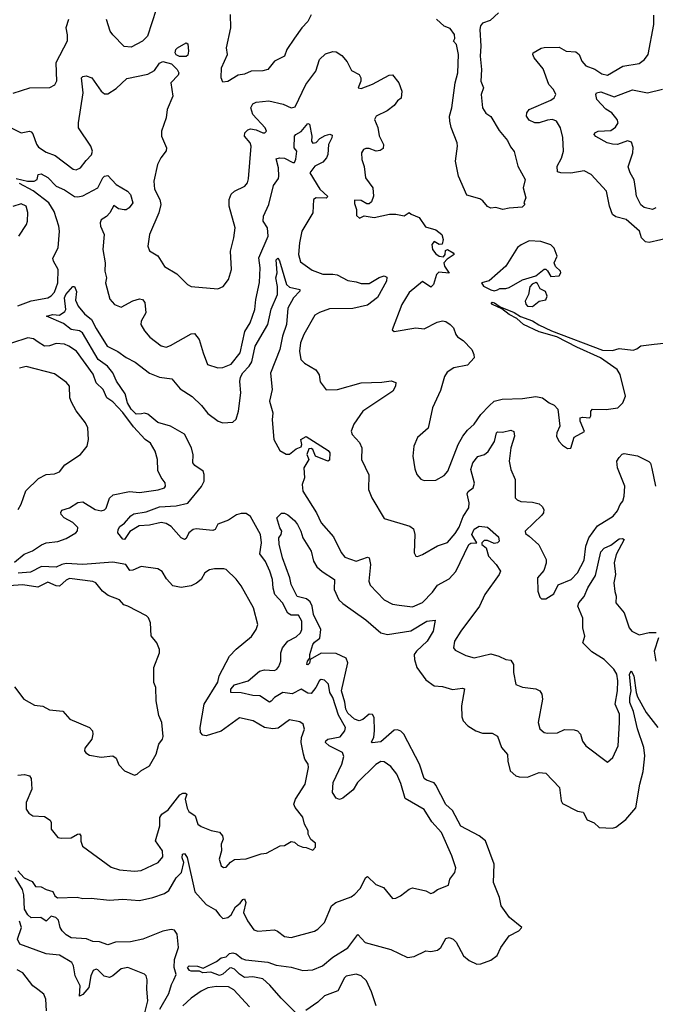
# Model space of a CAD drawing. Extents: x 2143765 to 2212931, y 878955 to 1017455.
# Tile 289 of 309: x 2170367 to 2174181, y 993774 to 999684. Entities that reach past the tile are written whole.
import ezdxf

# ---------------------------------------------------------------- set-up
doc = ezdxf.new("R2010")
doc.units = 0

msp = doc.modelspace()

# ---------------------------------------------------------------- linework, layer by layer
at = {"layer": '0CON20XD'}
for points in [[(2171185.8, 999745), (2171134.2, 999585), (2171104.4, 999555.6), (2171035, 999520), (2170994.2, 999524.2), (2170925, 999593.8), (2170910, 999615), (2170887.1, 999685)], [(2172115, 999712.5), (2172095, 999673.1), (2172060, 999635), (2172016.9, 999573.1), (2171970, 999505), (2171956.7, 999465), (2171895, 999435.8), (2171855, 999384.3), (2171825, 999376.9), (2171755.6, 999374.4), (2171715, 999358), (2171678.3, 999351.7), (2171616.4, 999313.6), (2171585, 999310), (2171576.7, 999335), (2171578, 999395), (2171614, 999475), (2171608, 999515), (2171633.8, 999635), (2171631.2, 999715)], [(2173240, 999725), (2173190.5, 999679.5), (2173145, 999663.3), (2173132.3, 999647.7), (2173128, 999625), (2173134.2, 999525), (2173130, 999465), (2173138.8, 999385), (2173133.3, 999315), (2173150, 999275), (2173136.2, 999235), (2173143.3, 999155), (2173165, 999123.8), (2173195, 999103.3), (2173245, 999020), (2173295, 998960), (2173311.3, 998921.3), (2173335, 998892.5), (2173356, 998805), (2173400, 998725), (2173388, 998675), (2173403.3, 998615), (2173392.5, 998585), (2173397.5, 998575), (2173381.7, 998558.3), (2173305, 998553.8), (2173265.9, 998544.1), (2173225, 998556), (2173195, 998553.8), (2173175, 998563.8), (2173146.7, 998596.7), (2173128.3, 998608.3), (2173050.3, 998630.3), (2173000, 998745), (2172982, 998835), (2172994.2, 998925), (2172991.4, 998945), (2172956.7, 999036.7), (2172948.8, 999075), (2172946.2, 999105), (2172960, 999155), (2172980, 999305), (2172995.8, 999365), (2173000, 999475), (2172988.8, 999535), (2172970, 999555), (2172978.3, 999571.7), (2172976, 999595), (2172950.5, 999630.5), (2172914.4, 999644.4), (2172867.3, 999687.3)], [(2174285, 998378), (2174145, 998346.9), (2174121.7, 998351.7), (2174099.2, 998375), (2174086.7, 998415), (2174005.8, 998485), (2173945, 998500.6), (2173925, 998514.3), (2173905.5, 998565), (2173888.1, 998655), (2173795.4, 998755.4), (2173755, 998777.5), (2173675, 998763.8), (2173614.5, 998764.5), (2173595, 998771.2), (2173591.5, 998805), (2173617.4, 998852.6), (2173630.4, 998895), (2173627.2, 998977.2), (2173612.2, 999035), (2173588.2, 999075), (2173565, 999085.9), (2173535, 999081.1), (2173485, 999065.4), (2173457.5, 999065), (2173425, 999081.4), (2173407.5, 999105), (2173410.8, 999125), (2173424.4, 999145.6), (2173555, 999201.2), (2173574.4, 999215), (2173583.5, 999235), (2173570, 999265), (2173542.1, 999295), (2173508.6, 999388.6), (2173453.6, 999455), (2173445.6, 999475), (2173448, 999485), (2173496.1, 999513.9), (2173515, 999516.9), (2173605, 999518.5), (2173645.3, 999495.3), (2173705, 999491.8), (2173725, 999475.6), (2173740.8, 999435), (2173765, 999406.4), (2173817.6, 999387.6), (2173860.2, 999360.2), (2173895, 999351.5), (2173985.6, 999404.4), (2174085, 999421.8), (2174115.6, 999445), (2174137.8, 999475), (2174171.5, 999655), (2174171.8, 999711.8)], [(2170659.2, 999685), (2170644.6, 999635), (2170652.6, 999592.6), (2170652.1, 999555), (2170584.6, 999425), (2170587.5, 999315), (2170575, 999291.2), (2170545, 999276), (2170425, 999274), (2170325, 999241.9)], [(2171325, 999462.5), (2171305, 999473.8), (2171300, 999485), (2171304, 999505), (2171314, 999515), (2171365, 999546.2), (2171375, 999540), (2171380.6, 999495), (2171375, 999471.2), (2171365, 999464), (2171325, 999462.5)], [(2170315, 999035.6), (2170375, 999005.5), (2170425, 999014.3), (2170435, 999010.8), (2170445, 999000), (2170466.9, 998936.9), (2170479.2, 998919.2), (2170525, 998888.5), (2170579.3, 998869.3), (2170687.2, 998787.2), (2170705, 998783.5), (2170732, 998795), (2170765, 998839.2), (2170797.8, 998872.2), (2170804.6, 998895), (2170794.6, 998925), (2170720, 999035), (2170719.5, 999065), (2170747, 999245), (2170737.1, 999335), (2170746.2, 999343.8), (2170765, 999348), (2170799.4, 999335), (2170855, 999255.6), (2170875, 999240), (2170895, 999238.6), (2170945, 999271.4), (2171009.7, 999330.3), (2171135, 999358.1), (2171175, 999380), (2171205, 999423.9), (2171225, 999432.5), (2171278.7, 999418.7), (2171311.4, 999385), (2171321.9, 999365), (2171317.9, 999352.1), (2171274, 999305), (2171285.8, 999225), (2171252, 999145), (2171245.6, 999095), (2171218.1, 999015), (2171218.6, 998985), (2171246.9, 998915), (2171245, 998897.5), (2171214, 998856), (2171194.6, 998815.4), (2171172.5, 998715), (2171175, 998667.5), (2171208.5, 998605), (2171213.1, 998575), (2171201.1, 998525), (2171145.7, 998395), (2171135.8, 998325), (2171145.9, 998295.9), (2171195, 998266.2), (2171235, 998203.3), (2171309.5, 998159.5), (2171374.5, 998094.5), (2171395, 998083.1), (2171555, 998068), (2171587.9, 998082.1), (2171620, 998125), (2171636.9, 998185), (2171631.4, 998295), (2171652.5, 998375), (2171660, 998435), (2171624.2, 998565), (2171623.7, 998605), (2171635, 998637.5), (2171655, 998655.4), (2171717.5, 998685), (2171733.1, 998705), (2171740.6, 998729.4), (2171755.5, 998925), (2171750, 998945), (2171715.4, 998985), (2171717.9, 999005), (2171735, 999023.8), (2171751, 999029), (2171785, 999023.6), (2171825, 999004.5), (2171837.9, 999005), (2171847.5, 999015), (2171840, 999035), (2171765.2, 999115), (2171754.1, 999155), (2171765, 999179.3), (2171785, 999189.6), (2171862, 999198), (2171947.3, 999177.3), (2171995, 999156), (2172019.2, 999160.8), (2172083.2, 999295), (2172144.4, 999375), (2172165, 999446), (2172201.7, 999478.3), (2172245, 999492.5), (2172265, 999491.4), (2172299.7, 999469.7), (2172332, 999432), (2172358.3, 999378.3), (2172403.8, 999355), (2172414.3, 999334.3), (2172414.3, 999315), (2172397.5, 999275), (2172415, 999271.4), (2172485, 999298.2), (2172585, 999351.1), (2172605, 999352.5), (2172641.8, 999305), (2172660.8, 999255), (2172655.9, 999214.1), (2172635, 999197.5), (2172615, 999168.8), (2172572.7, 999137.3), (2172506.7, 999105), (2172496, 999085), (2172517, 999037), (2172525, 998986.7), (2172549.4, 998935), (2172548.9, 998911.1), (2172530.9, 998899.1), (2172505.5, 998895.5), (2172465, 998910.8), (2172445, 998912), (2172430, 998905), (2172418.8, 998885), (2172419.2, 998845), (2172433.3, 998803.3), (2172442.7, 998735), (2172485.2, 998675.2), (2172491, 998625), (2172478.6, 998591.4), (2172465, 998578.4), (2172449.3, 998579.3), (2172415, 998599.5), (2172375, 998600), (2172375, 998580), (2172387.5, 998545), (2172388.3, 998508.3), (2172405, 998493.3), (2172435, 998507.5), (2172495, 998496.2), (2172586.4, 998516.4), (2172625, 998516.7), (2172675, 998507.5), (2172705, 998527.5), (2172717, 998517), (2172765, 998496.2), (2172801.7, 998441.7), (2172865, 998422.9), (2172900.8, 998395), (2172908.1, 998365), (2172902.5, 998337.5), (2172885, 998335.7), (2172855, 998352.2), (2172840, 998335), (2172844.2, 998304.2), (2172865, 998278.1), (2172885, 998264.4), (2172909.4, 998260.6), (2172920.8, 998275), (2172921.7, 998298.3), (2172934.3, 998305.7), (2172968.8, 998285), (2172973.3, 998275), (2172932.2, 998247.8), (2172912.5, 998225), (2172915.4, 998205), (2172945, 998162.5), (2172881.1, 998168.9), (2172868.6, 998155), (2172849.2, 998095), (2172835, 998078.8), (2172785, 998113.8), (2172703.3, 998046.7), (2172659.4, 997975), (2172603, 997823), (2172615, 997812.5), (2172745, 997834.5), (2172795, 997829.4), (2172871.5, 997868.5), (2172905, 997876.5), (2172925, 997872.7), (2172950.6, 997855), (2172970, 997835), (2172984.2, 997795), (2172995, 997781.2), (2173028.3, 997758.3), (2173079.2, 997705), (2173092.9, 997675), (2173094, 997655), (2173055, 997611.2), (2172972.5, 997595), (2172932, 997568), (2172916.4, 997543.6), (2172891.7, 997458.3), (2172844.2, 997355), (2172817.7, 997232.3), (2172754.2, 997175.8), (2172732, 997125), (2172726.9, 997065), (2172737.9, 996987.9), (2172750, 996955), (2172775, 996926), (2172795, 996919.2), (2172865, 996920), (2172915, 996949.2), (2172935.7, 996975), (2172998.2, 997135), (2173026.1, 997183.9), (2173055, 997221.4), (2173095, 997257.5), (2173134.4, 997315), (2173183.6, 997366.4), (2173215, 997394.5), (2173263.1, 997406.9), (2173385, 997409.6), (2173465, 997422.2), (2173505, 997414.5), (2173544.7, 997384.7), (2173575, 997371.5), (2173596.6, 997346.6), (2173608.8, 997245), (2173590, 997205), (2173587.5, 997185), (2173602.5, 997155), (2173625, 997130), (2173655, 997110), (2173675, 997112.5), (2173695, 997177.5), (2173756.7, 997213.3), (2173729.5, 997275), (2173731.2, 997295), (2173745, 997299.2), (2173787.5, 997295), (2173793.6, 997306.4), (2173793.3, 997335), (2173803.3, 997346.7), (2173885.4, 997344.6), (2173956.3, 997353.7), (2173985.7, 997384.3), (2174001.8, 997425), (2173969.4, 997555), (2173951.8, 997585), (2173853, 997655), (2173709.3, 997719.3), (2173590.2, 997780.2), (2173485, 997811.5), (2173390.8, 997855), (2173349.8, 997889.8), (2173304.1, 997915), (2173259.5, 997949.5), (2173204.7, 997975), (2173195.8, 997985), (2173201.3, 997988.7), (2173216.2, 997985), (2173250.2, 997960.2), (2173335, 997926.4), (2173372, 997902), (2173445, 997877.4), (2173482.4, 997852.4), (2173557.2, 997817.2), (2173865, 997701.2), (2173925, 997697.8), (2173965, 997711.5), (2174048.5, 997701.5), (2174071.2, 997708.8), (2174095, 997726.7), (2174173.6, 997736.4)], [(2174185, 998554.3), (2174165, 998545.6), (2174115, 998556.4), (2174095, 998572.2), (2174069.1, 998625), (2174061.4, 998671.4), (2174053.8, 998723.8), (2174030, 998765), (2174018.3, 998801.7), (2174046.2, 998885), (2174047.7, 998917.7), (2174038.8, 998948.8), (2174015, 998956.5), (2173955, 998934.7), (2173925, 998936.6), (2173891.4, 998945), (2173825, 998982.5), (2173814, 998995), (2173818.8, 999005), (2173837.5, 999015), (2173915, 999018.9), (2173941.7, 999038.3), (2173959.1, 999065), (2173952.5, 999085), (2173921.1, 999125), (2173885, 999147.5), (2173830.8, 999205), (2173823.9, 999236.1), (2173828.8, 999245), (2173855, 999250.3), (2173935, 999221.8), (2174045, 999263.5), (2174135, 999244.4), (2174225, 999266.9)], [(2170345, 998731.8), (2170414.4, 998714.4), (2170454.6, 998715.4), (2170472.5, 998725), (2170478, 998755), (2170495, 998758.2), (2170535, 998736.9), (2170585, 998685.9), (2170635, 998662.5), (2170695, 998623.3), (2170715, 998620), (2170745, 998627.7), (2170835, 998674.2), (2170865, 998734.1), (2170875.6, 998745), (2170895, 998749.1), (2170945, 998695.5), (2171014.7, 998654.7), (2171032.5, 998635), (2171045.9, 998585), (2171023.5, 998555), (2171005, 998543.2), (2170993.1, 998543.1), (2170959.9, 998549.9), (2170931.7, 998568.3), (2170907.1, 998525), (2170887, 998503), (2170856.4, 998483.6), (2170848.9, 998465), (2170851.4, 998445), (2170874, 998395), (2170866.7, 998305), (2170879.5, 998225), (2170877.9, 998175), (2170887.9, 998135), (2170882.7, 998105), (2170907.3, 998007.3), (2170935, 997975.6), (2170975, 997959.1), (2171045, 997997.3), (2171085, 998009.1), (2171103.8, 998005), (2171116.8, 997986.8), (2171123.1, 997925), (2171095.6, 997875), (2171094.5, 997854.5), (2171115, 997816), (2171148, 997778), (2171215, 997725.7), (2171245, 997719.4), (2171271.4, 997728.6), (2171395, 997799.2), (2171415, 997800), (2171442.9, 997765), (2171468.1, 997685), (2171493.8, 997615), (2171555, 997593.8), (2171585, 997596.2), (2171635, 997616), (2171688.9, 997685), (2171717.7, 997812.3), (2171750.7, 997865), (2171778.8, 997945), (2171782.9, 998005), (2171806.5, 998106.5), (2171810, 998195), (2171801.2, 998255), (2171857.9, 998385), (2171853.5, 998435), (2171828.7, 998475), (2171829.2, 998505), (2171862.2, 998575), (2171890.5, 998689.5), (2171919.3, 998730.7), (2171922.9, 998745), (2171920, 998795), (2171905, 998850), (2171925, 998855.7), (2171955, 998852.2), (2172005, 998826.4), (2172015, 998827.8), (2172023.1, 998846.9), (2172030, 998895), (2172014.2, 998915), (2172016.7, 998985), (2172023.9, 998996.1), (2172055, 999012.9), (2172095, 999061.1), (2172106.5, 999056.5), (2172119.5, 998985), (2172118.8, 998955), (2172125, 998943.3), (2172145, 998946.2), (2172168.4, 998971.6), (2172200.5, 998989.5), (2172227.7, 998997.7), (2172241.7, 998991.7), (2172240, 998975), (2172220, 998935), (2172216.8, 998875), (2172208.8, 998855), (2172185, 998829.7), (2172137.8, 998805), (2172108.9, 998765), (2172167.8, 998667.8), (2172216.8, 998623.2), (2172206.8, 998613.2), (2172145, 998615.8), (2172130.8, 998605), (2172125.4, 998525), (2172060.3, 998415), (2172045.9, 998345), (2172039.7, 998275), (2172051.2, 998231.2), (2172121.8, 998181.8), (2172185, 998156), (2172245, 998156.9)], [(2170355, 997967.7), (2170435, 997996), (2170534.8, 998015.2), (2170555, 998026.4), (2170575, 998047.8), (2170594.7, 998105.3), (2170597.6, 998185), (2170568.9, 998235), (2170566.2, 998253.8), (2170597.2, 998315), (2170605.1, 998415.1), (2170601.4, 998445), (2170573.3, 998533.3), (2170541.5, 998585), (2170447.1, 998657.1), (2170365, 998700.5)], [(2170361.5, 998385), (2170407.5, 998455), (2170414, 998475), (2170416.6, 998526.6), (2170405.5, 998565.5), (2170375, 998578.9), (2170325, 998562.3)], [(2173215, 998056.7), (2173235, 998062.5), (2173248.3, 998071.7), (2173285, 998070), (2173303.9, 998076.1), (2173385, 998123.3), (2173465, 998147.5), (2173515, 998186.7), (2173525, 998186.7), (2173535, 998177.5), (2173555, 998142.5), (2173603.6, 998146.4), (2173613.8, 998165), (2173611.2, 998175), (2173582.5, 998202.5), (2173574.1, 998224.1), (2173592.5, 998265), (2173575, 998313.3), (2173555, 998333.8), (2173495, 998353.3), (2173425, 998357.5), (2173376.4, 998333.6), (2173355, 998317.5), (2173284.4, 998205.6), (2173185, 998117.5), (2173137.5, 998105), (2173149.2, 998085), (2173195, 998061.9), (2173215, 998056.7)], [(2171914.6, 998034.6), (2171913.3, 998083.3), (2171903.1, 998135), (2171912.2, 998165), (2171906.2, 998243.8), (2171915, 998253.3), (2171925, 998236.7), (2171967.8, 998095), (2171985, 998079.4), (2172047.5, 998065), (2172048.8, 998055), (2172010.8, 998015), (2171976.3, 997953.7), (2171968.2, 997855), (2171944.8, 997785.2), (2171927.3, 997705), (2171872.7, 997562.7), (2171881.4, 997465), (2171866.5, 997395), (2171885.3, 997325.3), (2171882.7, 997282.7), (2171892.3, 997165), (2171928.2, 997098.2), (2171965, 997075.8), (2171985, 997077.4), (2172025, 997108.9), (2172055, 997120.6), (2172059.5, 997135), (2172054.3, 997165), (2172085, 997183.3), (2172218.3, 997098.3), (2172228.8, 997085), (2172225, 997040), (2172215, 997033.9), (2172142.5, 997065), (2172125.4, 997105.4), (2172115, 997110.7), (2172102.4, 997107.6), (2172089.6, 997075), (2172102.5, 997045), (2172071.2, 996995), (2172076.7, 996935), (2172062.2, 996895), (2172065.6, 996855), (2172148.1, 996725), (2172175, 996664), (2172249.7, 996579.7), (2172295.4, 996485.4), (2172318.8, 996458.8), (2172385, 996434.5), (2172455, 996458.6), (2172464.4, 996454.4), (2172472.5, 996415), (2172461.1, 996315), (2172470.6, 996290.6), (2172555, 996201.9), (2172605, 996176.7), (2172645, 996170.6), (2172725, 996159.6), (2172785, 996186.7), (2172845, 996248.2), (2172875, 996290), (2172945, 996329.1), (2172985, 996371.5), (2173062.5, 996535), (2173075, 996542.1), (2173110.5, 996545), (2173081, 996595), (2173095, 996625.3), (2173125, 996643.8), (2173175, 996638.6), (2173239.7, 996579.7), (2173244.8, 996555), (2173235, 996544.5), (2173215, 996540.3), (2173175, 996558.6), (2173155, 996559.2), (2173139.5, 996545), (2173140.7, 996535), (2173167.1, 996515), (2173181.1, 996465), (2173226.9, 996415), (2173252, 996375), (2173243.3, 996355), (2173157.3, 996235), (2173125.3, 996165), (2173013.6, 996015), (2172975.7, 995955), (2172970, 995915), (2172979.2, 995899.2), (2173045, 995868), (2173095, 995853.8), (2173195, 995878.1), (2173242.5, 995865), (2173285, 995844), (2173315, 995840), (2173329.2, 995815), (2173330.8, 995765), (2173344, 995694), (2173385, 995677.5), (2173465, 995668.6), (2173488.8, 995655), (2173500, 995635), (2173504.3, 995605), (2173477.3, 995465), (2173487.8, 995427.8), (2173515, 995406), (2173535, 995401.4), (2173594.2, 995404.2), (2173635.6, 995424.4), (2173695, 995422.5), (2173715, 995416), (2173732, 995395), (2173744.5, 995354.5), (2173763.8, 995325), (2173895, 995227.5), (2173926.2, 995255), (2173957.5, 995325), (2173965.5, 995465), (2173966.2, 995515), (2173939.8, 995575), (2173954.8, 995655.2), (2173956.8, 995715), (2173950.9, 995755), (2173932.7, 995785), (2173873.8, 995845), (2173800.9, 995890.9), (2173746.2, 995945), (2173758.8, 995985), (2173745.9, 996035), (2173747.2, 996092.8), (2173716.7, 996165), (2173722.5, 996185), (2173755, 996222.3), (2173776.4, 996273.6), (2173822.7, 996347.3), (2173855, 996490.6), (2173875, 996511.8), (2173915, 996529.4), (2173965, 996567.5), (2173985, 996571.2), (2173993.3, 996565), (2173946.1, 996475), (2173934.6, 996425), (2173942.1, 996355), (2173932.2, 996305), (2173937.7, 996252.3), (2173945.6, 996225), (2173945.2, 996185), (2173993.5, 996123.5), (2174024.3, 996034.3), (2174040.6, 996015), (2174085, 995991.1), (2174145, 996006.8), (2174185.4, 996005.4)], [(2172245, 998156.9), (2172272.8, 998152.8), (2172335, 998118.6), (2172385, 998111.4), (2172415, 998100), (2172465, 998100.4), (2172523.5, 998136.5), (2172555, 998147.1), (2172569.4, 998139.4), (2172568.5, 998115), (2172513.3, 998016.7), (2172455, 997971), (2172365, 997950.3), (2172225, 997948.9), (2172165, 997927.5), (2172138.3, 997911.7), (2172071.2, 997795), (2172052.5, 997745), (2172045.5, 997695), (2172054.4, 997645), (2172075, 997622.9), (2172143, 997583), (2172163.3, 997553.3), (2172170.3, 997510.3), (2172205, 997463.3), (2172274.2, 997464.2), (2172415, 997504.4), (2172539.2, 997509.2), (2172595.8, 997515.8), (2172625, 997507.5), (2172622.5, 997485), (2172605.4, 997455), (2172425.7, 997335), (2172372.6, 997257.4), (2172355.7, 997215), (2172362.5, 997195), (2172405.6, 997145.6), (2172420.8, 997115), (2172417.5, 997045), (2172462.3, 996952.3), (2172459.2, 996865), (2172479.2, 996815), (2172555, 996691.2), (2172707.5, 996645), (2172729.1, 996629.1), (2172738.1, 996595), (2172734, 996485), (2172743.8, 996463.8), (2172755, 996462), (2172785, 996474.2), (2172873.7, 996526.3), (2172935, 996546.9), (2172980.5, 996600.5), (2173005, 996639.2), (2173028.6, 996701.4), (2173062.2, 996755), (2173063.6, 996785), (2173051.5, 996838.5), (2173058.3, 996851.7), (2173088.9, 996875), (2173097, 996903), (2173073.6, 996983.6), (2173085.6, 997024.4), (2173117, 997063), (2173155.4, 997074.6), (2173177.4, 997092.6), (2173216.8, 997153.2), (2173227.5, 997205), (2173235, 997210), (2173265, 997207.5), (2173315, 997220.6), (2173332.2, 997212.2), (2173336.9, 997185), (2173314.7, 997115), (2173304.2, 997035), (2173315, 996984), (2173340.8, 996925), (2173341.1, 996815), (2173352, 996802), (2173375, 996793.3), (2173445, 996788.5), (2173485, 996777.8), (2173502.9, 996762.9), (2173512, 996745), (2173510, 996725), (2173500, 996710), (2173400, 996615), (2173401.2, 996601.2), (2173423.3, 996583.3), (2173482.1, 996532.1), (2173527.1, 996445), (2173526.8, 996423.2), (2173511.2, 996378.8), (2173473.8, 996335), (2173476.7, 996255), (2173487.5, 996217.5), (2173498.3, 996208.3), (2173525, 996207.5), (2173571.7, 996238.3), (2173598.3, 996291.7), (2173676.7, 996325), (2173715, 996364.2), (2173755, 996440), (2173764.8, 996525), (2173781.6, 996575), (2173834.3, 996645.7), (2173928.8, 996705), (2173953.8, 996736.2), (2173970, 996775), (2173985.4, 996795), (2173994.7, 996825), (2173999.2, 996885), (2173954.2, 996995), (2173951.2, 997035), (2173965, 997056.7), (2173982.7, 997077.3), (2173995, 997081.2), (2174075, 997065.6), (2174142, 997032), (2174151.5, 997021.5), (2174160.4, 996990.4), (2174182, 996885)], [(2173445, 997962.2), (2173485, 997994), (2173525, 998003.3), (2173532, 998025), (2173522.2, 998052.2), (2173489.3, 998069.3), (2173475, 998101.2), (2173465, 998106.2), (2173442.4, 998097.6), (2173428.5, 998081.5), (2173420, 998035), (2173400.8, 997995), (2173405, 997976), (2173415, 997964.5), (2173445, 997962.2)], [(2170355.8, 994575.8), (2170394.1, 994534.1), (2170441.5, 994511.5), (2170460.8, 994480.8), (2170495, 994480), (2170525, 994463.3), (2170565, 994452.5), (2170576.7, 994425), (2170593.9, 994413.9), (2170712.4, 994417.6), (2170745, 994408.9), (2170795, 994411.9), (2170905, 994398.7), (2170985, 994404.6), (2171085, 994397.1), (2171165, 994415.8), (2171235, 994440), (2171262.3, 994457.7), (2171305, 994534.4), (2171337.2, 994565), (2171350.9, 994625), (2171342.7, 994652.7), (2171344.7, 994675.3), (2171355, 994680), (2171372.3, 994655), (2171418.7, 994448.7), (2171485, 994373.3), (2171541.2, 994341.2), (2171566.9, 994306.9), (2171585, 994290), (2171615.8, 994295), (2171635, 994310.8), (2171660.9, 994359.1), (2171689, 994381), (2171705, 994404.5), (2171715, 994407.8), (2171723.9, 994385), (2171710, 994325), (2171733.3, 994275), (2171771.8, 994221.8), (2171795, 994214.4), (2171895, 994221.4), (2171914.4, 994214.4), (2171955, 994180.8), (2171995, 994175.7), (2172135, 994212.5), (2172155.4, 994224.6), (2172195.7, 994265), (2172238.8, 994365), (2172264.6, 994385.4), (2172355, 994418.8), (2172378.6, 994435), (2172410.6, 994469.4), (2172445, 994536.2), (2172455, 994542), (2172505, 994494.4), (2172550, 994475), (2172605, 994410), (2172625, 994411.2), (2172652.5, 994425), (2172703.8, 994465), (2172725, 994474), (2172805, 994455.7), (2172835, 994440), (2172850, 994445), (2172875, 994462.9), (2172940.9, 994489.1), (2172948.9, 994525), (2172977.5, 994565), (2172984.1, 994594.1), (2172960.8, 994665), (2172898.9, 994805), (2172840.2, 994870.2), (2172793.3, 994943.3), (2172679.8, 995009.8), (2172655, 995098.8), (2172630, 995155), (2172595, 995201.9), (2172555, 995229.4), (2172535, 995231.5), (2172505, 995214.5), (2172393.8, 995105), (2172368.5, 995061.5), (2172305, 995012.5), (2172285, 995002.9), (2172265, 995012), (2172244.4, 995045), (2172248.8, 995105), (2172299.6, 995215), (2172311.1, 995261.1), (2172303.1, 995285), (2172223.5, 995325), (2172202.2, 995345), (2172203.4, 995355), (2172215, 995366.3), (2172289.3, 995380.7), (2172318.9, 995415), (2172322.1, 995435), (2172280, 995510), (2172245.3, 995615), (2172228.7, 995645), (2172219.4, 995695), (2172195, 995720), (2172175, 995723.1), (2172165, 995718.6), (2172143.8, 995676.2), (2172115, 995640), (2172095, 995641.8), (2172055, 995665.3), (2172002.5, 995637.5), (2171945, 995645.2), (2171895, 995615.4), (2171876.6, 995593.4), (2171865, 995588.8), (2171806.9, 995626.9), (2171765, 995627.4), (2171695, 995644.3), (2171633.3, 995645), (2171633.5, 995665), (2171655, 995691.1), (2171738.1, 995715), (2171805, 995773.9), (2171835, 995781), (2171895, 995778.2), (2171909.2, 995785), (2171922.5, 995802.5), (2171934.4, 995835), (2171933.3, 995885), (2171944.5, 995915), (2171975.8, 995954.2), (2172025, 995980.4), (2172052.5, 996005), (2172060.6, 996025), (2172059.1, 996075), (2172039.2, 996109.2), (2171995, 996109.6), (2171975, 996121.5), (2171944.6, 996185), (2171897.1, 996235), (2171887.3, 996272.7), (2171884.1, 996325), (2171868.2, 996375), (2171842, 996432), (2171807.3, 996477.3), (2171818.4, 996545), (2171812.6, 996595), (2171752.8, 996702.8), (2171725, 996720.5), (2171695, 996720.4), (2171667.7, 996712.3), (2171620.3, 996679.7), (2171555, 996655.7), (2171540, 996625), (2171525, 996618.5), (2171425, 996628.2), (2171408, 996625), (2171381.9, 996605), (2171365, 996571.2), (2171355, 996564.4), (2171335, 996574.3), (2171275, 996642.7), (2171245, 996660), (2171215, 996667.3), (2171145, 996649.9), (2171083.3, 996646.7), (2171027.8, 996612.2), (2170995, 996564.4), (2170985, 996565.6), (2170956.2, 996605), (2170957.6, 996625), (2170966.9, 996643.1), (2170995, 996662.1), (2171033.5, 996706.5), (2171051.7, 996718.3), (2171125, 996729.8), (2171205, 996761.3), (2171305, 996765.7), (2171376.7, 996783.3), (2171458.1, 996881.9), (2171474.3, 996915), (2171474.3, 996954.3), (2171468, 996975), (2171418.4, 997008.4), (2171406, 997025), (2171407, 997073), (2171398, 997115), (2171355, 997196), (2171272.5, 997245), (2171195, 997266.9), (2171135, 997317.3), (2171115, 997322.3), (2171098.1, 997318.1), (2171065, 997317.4), (2171035, 997345.9), (2171014.3, 997385), (2170999.1, 997439.1), (2170947.8, 997515), (2170925.4, 997565), (2170894.2, 997604.2), (2170836.9, 997645), (2170742.9, 997805), (2170725, 997816.8), (2170675, 997825.4), (2170630.7, 997860.7), (2170527.5, 997905), (2170565, 997914.4), (2170605, 997911.5), (2170637.5, 997932.5), (2170643.5, 997945), (2170636.1, 998015), (2170643.5, 998035), (2170685, 998082.5), (2170695, 998082.5), (2170707.7, 998052.3), (2170701.7, 998001.7), (2170717.5, 997965), (2170755, 997919.1), (2170798.5, 997885), (2170825, 997830.8), (2170891.2, 997725), (2170955, 997693.6), (2171005, 997656.8), (2171059.6, 997629.6), (2171145, 997562.7), (2171205, 997537.9), (2171278.9, 997528.9), (2171329.1, 997469.1), (2171401.6, 997421.6), (2171458.1, 997368.1), (2171495, 997320.6), (2171558.6, 997275), (2171585, 997264), (2171645, 997267.7), (2171665, 997287.1), (2171680.7, 997335), (2171693.2, 997445), (2171687.9, 997512.1), (2171692, 997538), (2171705.7, 997564.3), (2171744.8, 997605), (2171759.7, 997630.3), (2171780.5, 997725), (2171856.8, 997855), (2171875, 997947.5), (2171914.6, 998034.6)], [(2170335, 996427.7), (2170393.3, 996476.7), (2170442.9, 996497.1), (2170497.2, 996532.8), (2170526.3, 996543.7), (2170595, 996551.6), (2170645, 996570.8), (2170703.1, 996605), (2170714.6, 996615.4), (2170715, 996636.5), (2170685, 996666.2), (2170633.1, 996695), (2170615.7, 996715), (2170612.9, 996727.1), (2170620, 996740), (2170665, 996754.4), (2170715, 996787.3), (2170745, 996789.6), (2170820.5, 996745), (2170855, 996736.6), (2170875, 996742.5), (2170885, 996753.1), (2170905, 996812), (2170928.6, 996831.4), (2171025, 996852.5), (2171085, 996846.7), (2171198.3, 996861.7), (2171236, 996875), (2171242, 996885), (2171240, 996905), (2171215.5, 996935.5), (2171195, 996977.5), (2171193.1, 997045), (2171179.2, 997095), (2171151.7, 997141.7), (2171120, 997165), (2171049.8, 997239.8), (2170985, 997326.2), (2170925, 997390.5), (2170888.8, 997415), (2170868.1, 997465), (2170825.4, 997505), (2170807, 997557), (2170706.9, 997695), (2170662.2, 997725), (2170635, 997735.8), (2170585, 997741.2), (2170545, 997726.5), (2170515, 997724.5), (2170477.9, 997747.9), (2170448.9, 997768.9), (2170415, 997775.3), (2170317.1, 997742.9)], [(2174173.6, 997736.4), (2174231.7, 997741.7)], [(2170357.5, 996745), (2170375, 996776.7), (2170403.7, 996856.3), (2170479.8, 996930.2), (2170525, 996954.4), (2170575, 996958.6), (2170605, 996971.2), (2170637.6, 997012.4), (2170731.2, 997075), (2170771.2, 997125), (2170780, 997165), (2170775.8, 997235), (2170760.8, 997265), (2170705, 997336.2), (2170678.3, 997388.3), (2170668.1, 997415), (2170666, 997485), (2170647.4, 997507.4), (2170575, 997559.2), (2170405, 997602.9), (2170365, 997593.1)], [(2172174.7, 996025), (2172130.2, 996115), (2172121.7, 996165), (2172110.8, 996190.8), (2172087.4, 996207.4), (2172032.8, 996222.8), (2171996.9, 996295), (2171988.8, 996335), (2171943.8, 996455), (2171924.4, 996535.6), (2171922.5, 996575), (2171936.7, 996595), (2171940, 996615), (2171927.5, 996635), (2171910, 996695), (2171937, 996723), (2171955, 996722), (2171975, 996712), (2172015, 996679.2), (2172034.3, 996655), (2172054.4, 996615), (2172065.4, 996575), (2172115, 996494), (2172130.9, 996435), (2172150.7, 996400.7), (2172181.9, 996371.9), (2172255.7, 996325), (2172254, 996264), (2172282.4, 996202.4), (2172305, 996179.5), (2172445, 996081.5), (2172534.3, 996005), (2172575, 995994), (2172715, 996016.7), (2172810, 996075), (2172860, 996080), (2172847.7, 996015), (2172812.9, 995955), (2172747.3, 995895), (2172733.5, 995875), (2172735.5, 995845), (2172750, 995795), (2172805, 995721.4), (2172855, 995685.6), (2172905, 995682.1), (2172965, 995663.1), (2173025, 995671.1), (2173037.1, 995667.1), (2173017.9, 995565), (2173020.8, 995500.8), (2173028.5, 995475), (2173055.3, 995445.3), (2173105, 995416.4), (2173145, 995401.5), (2173201.2, 995401.2), (2173234.4, 995384.4), (2173258.9, 995315), (2173294, 995274), (2173295.5, 995234.5), (2173310.8, 995175), (2173345, 995145.8), (2173365, 995139.2), (2173415, 995138.1), (2173485, 995166.7), (2173525, 995160.8), (2173605.7, 995075), (2173615.7, 994995), (2173625, 994980), (2173715, 994934.2), (2173747.3, 994927.3), (2173772, 994882), (2173815, 994864), (2173845, 994836), (2173925, 994832), (2173945, 994838), (2174005, 994883.1), (2174065, 994954.3), (2174088.1, 995095), (2174108.1, 995171.9), (2174117.3, 995265), (2174113.1, 995315), (2174075, 995427.5), (2174051.2, 995531.2), (2174027.8, 995585), (2174028.6, 995615), (2174035.6, 995655), (2174027, 995753), (2174036.2, 995775), (2174051.4, 995745), (2174065.6, 995645), (2174075, 995620), (2174125.4, 995525), (2174195.9, 995435)], [(2170355, 995150.6), (2170395, 995154.2), (2170426.2, 995145), (2170435, 995130), (2170439.2, 995065), (2170406.2, 994985), (2170406.1, 994946.1), (2170422.3, 994922.3), (2170445, 994906.2), (2170515, 994901.2), (2170549.7, 994879.7), (2170555.8, 994865.8), (2170556.2, 994825), (2170596.4, 994776.4), (2170615, 994771.2), (2170675, 994774.2), (2170713.7, 994796.3), (2170725, 994796.9), (2170732.9, 994785), (2170732.8, 994752.8), (2170743.4, 994723.4), (2170915, 994598.1), (2170965, 994580.6), (2171055, 994574.3), (2171095, 994577.5), (2171198, 994625), (2171225, 994658.8), (2171224.2, 994695.8), (2171182.5, 994755), (2171207.7, 994845), (2171207.8, 994895), (2171220.8, 994915), (2171258.4, 994941.6), (2171327.8, 995032.2), (2171345, 995042.4), (2171362.2, 995042.2), (2171370.4, 995035), (2171360.4, 995005), (2171372.5, 994952.5), (2171382.6, 994932.6), (2171418.9, 994905), (2171436.4, 994856.4), (2171455, 994841.9), (2171515, 994816.9), (2171565, 994808.1), (2171583.3, 994785), (2171587.5, 994765), (2171575.6, 994735), (2171577.5, 994695), (2171564.4, 994645), (2171575.8, 994605.8), (2171590, 994595), (2171605, 994598), (2171631.7, 994628.3), (2171655, 994643.8), (2171725, 994648), (2171815, 994677.1), (2171848.8, 994681.2), (2171930, 994725), (2171955, 994727.5), (2171995, 994752.5), (2172015, 994747.5), (2172035, 994730), (2172065, 994717.5), (2172086.4, 994716.4), (2172125, 994700), (2172141.7, 994718.3), (2172141.7, 994741.7), (2172113.6, 994763.6), (2172097.5, 994795), (2172097.5, 994815), (2172076.1, 994856.1), (2172066.9, 994896.9), (2172020.8, 994955), (2172012.9, 994975), (2172021.9, 995005), (2172079.4, 995095), (2172100, 995195), (2172097.8, 995215), (2172078.9, 995245), (2172069.5, 995275), (2172056.8, 995345), (2172058.2, 995375), (2172076, 995425), (2172068.8, 995455), (2172048.9, 995468.9), (2171985, 995482.2), (2171917.8, 995432.2), (2171885, 995427.3), (2171835, 995435.6), (2171768, 995475), (2171685, 995494), (2171576, 995414), (2171485, 995386.5), (2171465, 995389.4), (2171452.2, 995405), (2171450, 995435), (2171473.2, 995576.8), (2171555, 995708.6), (2171564.7, 995745), (2171625.4, 995864.6), (2171665, 995905.7), (2171758.8, 995981.2), (2171786.7, 996025), (2171796.7, 996055), (2171769.4, 996155), (2171695, 996286.2), (2171666.6, 996326.6), (2171605, 996383.3), (2171591.7, 996388.3), (2171535, 996388), (2171505, 996381.4), (2171477.5, 996365), (2171455.7, 996325), (2171428.8, 996301.2), (2171395, 996286.7), (2171335, 996276.9), (2171285, 996285.8), (2171248.3, 996328.3), (2171221.3, 996371.3), (2171195, 996388.6), (2171095, 996402.2), (2171045, 996379.6), (2171027.9, 996377.9), (2171004.7, 996414.7), (2170925, 996427.5), (2170745, 996414.5), (2170645, 996419.6), (2170620, 996415), (2170585, 996398.3), (2170497.7, 996402.3), (2170432, 996368), (2170358, 996362)], [(2170335, 995680), (2170392.5, 995605), (2170455, 995570), (2170505, 995563.8), (2170545, 995541.2), (2170625, 995534.2), (2170667.5, 995485), (2170785, 995436), (2170803.3, 995415), (2170806, 995395), (2170798.8, 995365), (2170758.3, 995311.7), (2170756.2, 995295), (2170763, 995283), (2170785, 995270.8), (2170855, 995258.8), (2170925, 995266.2), (2170945, 995252.5), (2170961.7, 995211.7), (2170995, 995176.7), (2171055, 995150), (2171072.5, 995155), (2171094.2, 995175.8), (2171146.7, 995205), (2171186.2, 995275), (2171200.8, 995335), (2171223.8, 995365), (2171228.3, 995381.7), (2171220.8, 995465), (2171202.3, 995507.7), (2171186, 995595), (2171183.3, 995675), (2171171.2, 995705), (2171171.2, 995795), (2171206, 995885), (2171206.2, 995905), (2171188.8, 995945), (2171155.9, 995985.9), (2171152, 996065), (2171140, 996095), (2171127, 996107), (2171016.7, 996165), (2170991.5, 996171.5), (2170965, 996202), (2170897.9, 996227.9), (2170864.5, 996254.5), (2170823.2, 996303.2), (2170805, 996311.9), (2170665, 996329.4), (2170645, 996320), (2170605, 996283.5), (2170585, 996285.4), (2170535, 996307.5), (2170475, 996278.8), (2170385, 996291.2), (2170245, 996282.5)], [(2172021.2, 993725), (2171935, 993811.4), (2171868.8, 993888.8), (2171825, 993926.9), (2171765, 993940), (2171715, 993935.8), (2171685, 993954.4), (2171656.2, 993985), (2171635, 993993.5), (2171625, 993991.1), (2171585.6, 993955), (2171565, 993946.8), (2171513.3, 993966.7), (2171465, 993963.8), (2171445, 993972.5), (2171395, 993972.5), (2171385, 993977.5), (2171373.8, 993995), (2171384.3, 994005.7), (2171433, 994003), (2171468.3, 993991.7), (2171548.5, 994031.5), (2171575, 994054.2), (2171605, 994060), (2171625, 994080), (2171645, 994082.5), (2171665, 994077.5), (2171700.3, 994050.3), (2171721.9, 994041.9), (2171855, 994028.2), (2171905, 994008.9), (2171995, 993996.5), (2172065, 993977.2), (2172125, 993981.5), (2172184.8, 994005.2), (2172245, 994057.9), (2172336.2, 994113.8), (2172395, 994193.3), (2172440, 994145), (2172593.3, 994103.3), (2172695, 994056.2), (2172735, 994061.5), (2172805, 994095.5), (2172835, 994091.9), (2172875, 994099.2), (2172894.2, 994115), (2172925, 994168.8), (2172945, 994175.6), (2172968, 994165), (2172986.9, 994146.9), (2173030.8, 994065), (2173065, 994037.5), (2173110, 994015), (2173135, 994017.1), (2173195, 994039.4), (2173232.6, 994067.4), (2173255, 994116), (2173304, 994185), (2173362.5, 994215), (2173380, 994235), (2173305.5, 994295.5), (2173255.7, 994365), (2173246, 994415), (2173210, 994505), (2173213.8, 994615), (2173161.4, 994755), (2173124.1, 994785), (2173015, 994843.2), (2172965, 994938.5), (2172923.2, 994973.2), (2172865, 995090), (2172853.7, 995103.7), (2172808.9, 995118.9), (2172795, 995130), (2172765.8, 995215), (2172671.1, 995395), (2172655, 995413.5), (2172635, 995422.7), (2172615, 995420.4), (2172535, 995349.3), (2172482.9, 995342.9), (2172477.5, 995347.5), (2172491.8, 995378.2), (2172496.6, 995415), (2172493.9, 995495), (2172485, 995514.3), (2172463.8, 995515), (2172426.7, 995483.3), (2172403.9, 995476.1), (2172375, 995486.1), (2172335, 995521.7), (2172323.2, 995545), (2172317.7, 995587.7), (2172298.3, 995655), (2172335.8, 995825), (2172325, 995851.2), (2172265, 995880.7), (2172175, 995881.5), (2172110, 995845), (2172105, 995821.9), (2172095, 995812.9), (2172090, 995815), (2172094.4, 995835), (2172107, 995853), (2172107.3, 995875), (2172126.7, 995935), (2172135, 995948.6), (2172167.3, 995972.7), (2172174.7, 996025)], [(2174200, 995975), (2174174.5, 995895), (2174184.4, 995835)], [(2171208.3, 993745), (2171261.6, 993838.4), (2171276.9, 993893.1), (2171291.7, 993921.7), (2171305.7, 993954.3), (2171294.2, 993995), (2171296.7, 994043.3), (2171319.3, 994115), (2171311.1, 994195), (2171295, 994220), (2171275, 994223.6), (2171225, 994214), (2171105, 994166), (2171031.1, 994148.9), (2170941.8, 994148.2), (2170895, 994130.9), (2170845, 994148.5), (2170805, 994151.9), (2170767.8, 994167.8), (2170675, 994173.6), (2170645, 994191), (2170622.2, 994215), (2170610.2, 994235), (2170599.3, 994279.3), (2170582.9, 994295), (2170555, 994302.5), (2170525, 994274.3), (2170494.6, 994294.6), (2170435, 994294.3), (2170415, 994311.6), (2170396.1, 994345), (2170392.4, 994432.4), (2170384.5, 994464.5), (2170339.2, 994535)], [(2171106.1, 993675), (2171136.2, 993795), (2171129.1, 993865), (2171132.1, 993922.1), (2171125.8, 993945), (2171115, 993955.8), (2171015, 993994.4), (2170975, 993987.8), (2170925, 993944.4), (2170905, 993934.5), (2170873.5, 993943.5), (2170835, 993980.6), (2170825, 993984.4), (2170807.5, 993977.5), (2170793.7, 993946.3), (2170781.5, 993875), (2170745, 993833.3), (2170725, 993822.5), (2170730, 993885), (2170699.8, 993945), (2170689.4, 994005), (2170679.5, 994025), (2170605, 994070), (2170525, 994078.2), (2170368.6, 994135), (2170354.6, 994164.6), (2170376.7, 994235), (2170365, 994272.5)], [(2170527.8, 993735), (2170524.3, 993805), (2170510.8, 993835), (2170475, 993863.3), (2170446.3, 993886.3), (2170385, 993964.3), (2170351.1, 993981.1)], [(2172505.6, 993765), (2172478.9, 993848.9), (2172448.4, 993915), (2172415.7, 993945.7), (2172385, 993955.9), (2172326.2, 993943.8), (2172315, 993933.8), (2172275.3, 993854.7), (2172195, 993825.6), (2172155, 993787.5), (2172083, 993737)], [(2171745, 993758.8), (2171652, 993862), (2171619.7, 993879.7), (2171548.4, 993881.6), (2171495, 993873.8), (2171455, 993854.3), (2171395, 993812.3), (2171345.2, 993765)]]:
    msp.add_lwpolyline(points, dxfattribs=at)

doc.saveas('drawing.dxf')
